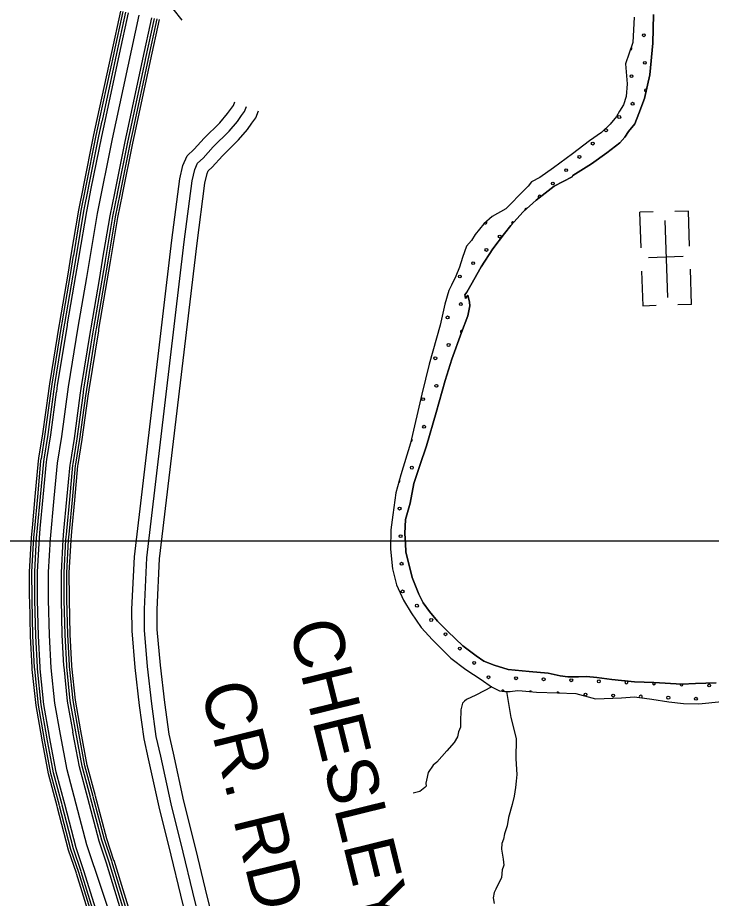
# Model space of a CAD drawing. Extents: x 1551132 to 1791609, y 378168 to 563823.
# Drawn here: x 1698094 to 1703163, y 442743 to 449176 of the extents above; entities that cross this region are included whole.
import ezdxf

# ---------------------------------------------------------------- set-up
doc = ezdxf.new("R2010")
doc.units = 0
for name, color, linetype in [('DESIGN - ROW - Right-of-Way and Easement Labels', 7, 'Continuous'), ('DESIGN - ROW - Right-of-Way Linework', 7, 'Continuous'), ('DESIGN - SCRATCH - User 1', 7, 'Continuous'), ('DESIGN - TRAFFIC CONTROL PERMANENT - Pavement Marking Text', 7, 'Continuous'), ('DESIGN - TRANSPORTATION - Edge of Traveled Way', 7, 'Continuous'), ('DESIGN - TRANSPORTATION - Text', 7, 'Continuous'), ('DESIGN - UTILITIES - Cable (Underground) with Text', 7, 'Continuous'), ('SURVEY - CENTERLINE - Preliminary', 7, 'Continuous'), ('SURVEY - DRAINAGE - Storm Sewer', 7, 'Continuous'), ('SURVEY - PROPERTY - Owners', 7, 'Continuous')]:
    doc.layers.add(name, color=color, linetype=linetype)

msp = doc.modelspace()

# ---------------------------------------------------------------- linework, layer by layer
at = {"layer": 'DESIGN - ROW - Right-of-Way Linework'}
for points in [[(1698214.53, 445351.051), (1691771.915, 445351.048)], [(1699146.567, 445351.051), (1698214.53, 445351.051)], [(1716505.851, 445351.059), (1699146.567, 445351.051)]]:
    msp.add_lwpolyline(points, dxfattribs=at)
at = {"layer": 'DESIGN - SCRATCH - User 1'}
for points in [[(1702598.562, 449180.27), (1702588.279, 448994.131), (1702536.364, 448838.586), (1702548.572, 448692.207), (1702541.447, 448600.163), (1702520.681, 448538.345), (1702492.115, 448492.652), (1702469.648, 448454.892), (1702422.933, 448397.416), (1702360.176, 448336.156), (1702271.411, 448275.229), (1702148.231, 448180.702), (1702008.951, 448078.374), (1701910.086, 448009.572), (1701849.671, 447976.313), (1701825.272, 447944.587), (1701798.981, 447920.903)], [(1702150.422, 448023.973), (1702287.369, 448108.775), (1702398.383, 448189.435), (1702495.289, 448262.271), (1702529.789, 448301.88), (1702558.321, 448345.565), (1702603.012, 448401.066), (1702633.92, 448474.768), (1702673.277, 448584.412), (1702713.41, 448758.142), (1702736.259, 448990.181), (1702740.817, 449198.437)], [(1703197.063, 444317.235), (1703046.983, 444313.201), (1702946.902, 444308.509), (1702742.999, 444319.193), (1702601.044, 444325.068), (1702435.214, 444341.268), (1702325.383, 444356.727), (1702251.452, 444363.71), (1702191.403, 444360.494), (1702113.405, 444361.519), (1702057.473, 444368.26), (1701971.692, 444387.411), (1701831.837, 444401.269), (1701677.982, 444415.303), (1701576.351, 444446.687), (1701500.694, 444475.721), (1701445.154, 444514.506), (1701346.04, 444587.916), (1701237.284, 444691.493), (1701162.219, 444768.595), (1701103.079, 444839.472), (1701057.838, 444902.157), (1701026.597, 444964.659), (1700978.074, 445085.479), (1700930.375, 445274.384), (1700927.117, 445334.51), (1700924.025, 445408.662), (1700927.275, 445510.773), (1700962.724, 445628.484), (1700988.49, 445772.355), (1701034.114, 445903.95), (1701081.905, 446049.537), (1701152.878, 446290.969), (1701217.752, 446524.458), (1701265.693, 446682.062), (1701338.099, 446877.401), (1701383.582, 446996.979), (1701398.49, 447070.897), (1701394.831, 447098.981), (1701383.44, 447149.208), (1701367.124, 447123.382), (1701365.349, 447141.433), (1701361.466, 447151.499), (1701375.715, 447171.342), (1701406.331, 447221.018), (1701481.996, 447356.222), (1701565.619, 447487.317), (1701651.001, 447598.361), (1701697.733, 447657.838), (1701788.989, 447758.791), (1701882.045, 447843.693), (1702013.326, 447946.129), (1702146.189, 448014.481), (1702150.422, 448023.973)], [(1701798.981, 447920.903), (1701661.234, 447780.499), (1701560.519, 447723.739), (1701499.854, 447670.455), (1701436.897, 447593.161), (1701410.331, 447547.443), (1701373.815, 447505.859), (1701344.808, 447424.123), (1701321.95, 447354.321), (1701297.134, 447288.545), (1701264.326, 447222.876), (1701245.835, 447183.067), (1701216.602, 447083.298), (1701180.711, 446929.544), (1701101.205, 446644.161), (1701046.523, 446426.564), (1700964.124, 446069.113), (1700895.276, 445837.673), (1700857.652, 445705.97), (1700835.669, 445544.024), (1700820.311, 445434.063), (1700818.594, 445293.876), (1700832.827, 445149.48), (1700861.401, 445032.927), (1700914.058, 444922.074), (1700968.924, 444829.222), (1701043.63, 444722.077), (1701126.52, 444630.858), (1701258.908, 444496.922), (1701367.922, 444415.37), (1701481.045, 444341.784), (1701556.41, 444288.716), (1701616.067, 444259.891), (1701653.991, 444253.382), (1701694.015, 444254.857), (1701746.097, 444260.182), (1701780.096, 444259.741), (1701885.977, 444248.332), (1702039.957, 444244.307), (1702171.904, 444238.565), (1702315.467, 444200.631), (1702505.596, 444208.148), (1702601.693, 444214.898), (1702727.499, 444197.223), (1702851.304, 444179.572), (1702959.16, 444166.139), (1703071.166, 444164.664), (1703239.387, 444180.481)]]:
    msp.add_lwpolyline(points, dxfattribs=at)
at = {"layer": 'DESIGN - TRAFFIC CONTROL PERMANENT - Pavement Marking Text'}
for centre in [(1702669.362, 449047.518), (1702669.362, 449047.518), (1702676.829, 448845.908), (1702676.829, 448845.908), (1702579.758, 448748.836), (1702579.758, 448748.836), (1702587.225, 448547.226), (1702587.225, 448547.226), (1702490.153, 448450.154), (1702490.153, 448450.154), (1702393.081, 448353.083), (1702393.081, 448353.083), (1702296.01, 448256.011), (1702296.01, 448256.011), (1702198.938, 448158.939), (1702198.938, 448158.939), (1702101.867, 448061.868), (1702101.867, 448061.868), (1702004.795, 447964.796), (1702004.795, 447964.796), (1701616.509, 447576.51), (1701616.509, 447576.51), (1701519.437, 447479.438), (1701519.437, 447479.438), (1701422.365, 447382.366), (1701422.365, 447382.366), (1701325.294, 447285.295), (1701325.294, 447285.295), (1701332.761, 447083.684), (1701332.761, 447083.684), (1701235.689, 446986.613), (1701235.689, 446986.613), (1701243.156, 446785.003), (1701243.156, 446785.003), (1701146.085, 446687.931), (1701146.085, 446687.931), (1701153.552, 446486.321), (1701153.552, 446486.321), (1701056.48, 446389.249), (1701056.48, 446389.249), (1701063.947, 446187.639), (1701063.947, 446187.639), (1700974.342, 445888.957), (1700974.342, 445888.957), (1700884.738, 445590.275), (1700884.738, 445590.275), (1700892.205, 445388.665), (1700892.205, 445388.665), (1700899.672, 445187.054), (1700899.672, 445187.054), (1700907.139, 444985.444), (1700907.139, 444985.444), (1701011.678, 444880.905), (1701011.678, 444880.905), (1701116.216, 444776.367), (1701116.216, 444776.367), (1701220.755, 444671.828), (1701220.755, 444671.828), (1701325.294, 444567.289), (1701325.294, 444567.289), (1701429.832, 444462.751), (1701429.832, 444462.751), (1701534.371, 444358.212), (1701534.371, 444358.212), (1701735.981, 444350.745), (1701735.981, 444350.745), (1701937.592, 444343.278), (1701937.592, 444343.278), (1702139.202, 444335.811), (1702139.202, 444335.811), (1702340.812, 444328.344), (1702340.812, 444328.344), (1703147.253, 444298.476), (1703147.253, 444298.476), (1702243.741, 444231.272), (1702243.741, 444231.272), (1702445.351, 444223.805), (1702445.351, 444223.805), (1702848.571, 444208.871), (1702848.571, 444208.871), (1703050.182, 444201.404), (1703050.182, 444201.404)]:
    msp.add_circle(centre, 10.56, dxfattribs=at)
for centre, start, end in [((1702572.291, 448950.446), 258.8092789, 64.2766266), ((1702684.296, 448644.297), 61.9402394, 272.0445633), ((1701907.723, 447867.724), 20.6107602, 235.3176809), ((1701810.652, 447770.653), 75.938948, 188.8141594), ((1701511.97, 447681.048), 221.0959997, 41.4917339), ((1701713.58, 447673.581), 54.4073932, 221.368887), ((1701340.228, 446882.074), 70.9568883, 247.6437186), ((1701161.019, 446284.71), 138.8176151, 188.5578151), ((1700966.875, 446090.567), 268.7004646, 65.337603), ((1701071.414, 445986.028), 140.5477257, 183.1059613), ((1700877.271, 445791.885), 280.6995607, 47.4140144), ((1700981.809, 445687.347), 132.6338652, 207.059099), ((1702542.422, 444320.877), 105.2324741, 63.6084387), ((1702744.033, 444313.41), 144.7324677, 29.8057167), ((1702945.643, 444305.943), 162.5866393, 16.4037741), ((1701638.91, 444253.673), 2.6408663, 157.8812494), ((1701840.52, 444246.206), 35.2494315, 132.4504372), ((1702042.13, 444238.739), 28.69303, 147.0570508), ((1702646.961, 444216.338), 304.994011, 219.0112413)]:
    msp.add_arc(centre, 10.56, start, end, dxfattribs=at)
at = {"layer": 'DESIGN - TRANSPORTATION - Edge of Traveled Way'}
for points in [[(1702598.562, 449180.27), (1702588.279, 448994.131), (1702536.364, 448838.586), (1702548.572, 448692.207), (1702541.447, 448600.163), (1702520.681, 448538.345), (1702492.115, 448492.652), (1702469.648, 448454.892), (1702422.933, 448397.416), (1702360.176, 448336.156), (1702271.411, 448275.229), (1702148.231, 448180.702), (1702008.951, 448078.374), (1701910.086, 448009.572), (1701849.671, 447976.313), (1701825.272, 447944.587), (1701798.981, 447920.903)], [(1702740.817, 449198.437), (1702736.259, 448990.181), (1702713.41, 448758.142), (1702673.277, 448584.412), (1702633.92, 448474.768), (1702603.012, 448401.066), (1702558.321, 448345.565), (1702529.789, 448301.88), (1702495.289, 448262.271), (1702398.383, 448189.435), (1702287.369, 448108.775), (1702150.422, 448023.973)], [(1702150.422, 448023.973), (1702146.189, 448014.481), (1702013.326, 447946.129), (1701882.045, 447843.693), (1701788.989, 447758.791), (1701697.733, 447657.838), (1701651.001, 447598.361), (1701565.619, 447487.317), (1701481.996, 447356.222), (1701406.331, 447221.018), (1701375.715, 447171.342), (1701361.466, 447151.499), (1701365.349, 447141.433), (1701367.124, 447123.382), (1701383.44, 447149.208), (1701394.831, 447098.981), (1701398.49, 447070.897), (1701383.582, 446996.979), (1701338.099, 446877.401), (1701265.693, 446682.062), (1701217.752, 446524.458), (1701152.878, 446290.969), (1701081.905, 446049.537), (1701034.114, 445903.95), (1700988.49, 445772.355), (1700962.724, 445628.484), (1700927.275, 445510.773), (1700924.025, 445408.662), (1700927.117, 445334.51), (1700930.375, 445274.384), (1700978.074, 445085.479), (1701026.597, 444964.659), (1701057.838, 444902.157), (1701103.079, 444839.472), (1701162.219, 444768.595), (1701237.284, 444691.493), (1701346.04, 444587.916), (1701445.154, 444514.506), (1701500.694, 444475.721), (1701576.351, 444446.687), (1701677.982, 444415.303), (1701831.837, 444401.269), (1701971.692, 444387.411), (1702057.473, 444368.26), (1702113.405, 444361.519), (1702191.403, 444360.494), (1702251.452, 444363.71), (1702325.383, 444356.727), (1702435.214, 444341.268), (1702601.044, 444325.068), (1702742.999, 444319.193), (1702946.902, 444308.509), (1703046.983, 444313.201), (1703197.063, 444317.235)], [(1701798.981, 447920.903), (1701661.234, 447780.499), (1701560.519, 447723.739), (1701499.854, 447670.455), (1701436.897, 447593.161), (1701410.331, 447547.443), (1701373.815, 447505.859), (1701344.808, 447424.123), (1701321.95, 447354.321), (1701297.134, 447288.545), (1701264.326, 447222.876), (1701245.835, 447183.067), (1701216.602, 447083.298), (1701180.711, 446929.544), (1701101.205, 446644.161), (1701046.523, 446426.564), (1700964.124, 446069.113), (1700895.276, 445837.673), (1700857.652, 445705.97), (1700835.669, 445544.024), (1700820.311, 445434.063), (1700818.594, 445293.876), (1700832.827, 445149.48), (1700861.401, 445032.927), (1700914.058, 444922.074), (1700968.924, 444829.222), (1701043.63, 444722.077), (1701126.52, 444630.858), (1701258.908, 444496.922), (1701367.922, 444415.37), (1701481.045, 444341.784), (1701556.41, 444288.716), (1701616.067, 444259.891), (1701653.991, 444253.382), (1701694.015, 444254.857), (1701746.097, 444260.182), (1701780.096, 444259.741), (1701885.977, 444248.332), (1702039.957, 444244.307), (1702171.904, 444238.565), (1702315.467, 444200.631), (1702505.596, 444208.148), (1702601.693, 444214.898), (1702727.499, 444197.223), (1702851.304, 444179.572), (1702959.16, 444166.139), (1703071.166, 444164.664), (1703239.387, 444180.481)]]:
    msp.add_lwpolyline(points, dxfattribs=at)
at = {"layer": 'DESIGN - TRANSPORTATION - Text'}
for points in [[(1701559.226, 444287.358), (1701441.062, 444228.031), (1701374.689, 444194.781), (1701358.556, 444182.964), (1701344.398, 444169.113), (1701331.865, 444121.204), (1701330.882, 444033.118), (1701330.44, 443993.075), (1701316.057, 443959.208), (1701307.657, 443923.265), (1701283.191, 443881.514), (1701230.5, 443820.062), (1701157.569, 443736.835), (1701129.328, 443715.143), (1701094.729, 443661.491), (1701082.104, 443605.582), (1701075.854, 443583.631), (1701079.637, 443563.564), (1701069.504, 443551.672), (1701033.188, 443524.071), (1700983.531, 443512.262)], [(1701665.832, 444253.816), (1701697.281, 444064.811), (1701737.564, 443910.157), (1701733.922, 443762.028), (1701740.647, 443647.825), (1701736.113, 443599.823), (1701731.58, 443551.822), (1701722.889, 443489.854), (1701708.197, 443427.961), (1701681.156, 443334.175), (1701670.465, 443272.232), (1701651.824, 443214.38), (1701645.399, 443176.412), (1701631.041, 443144.553), (1701630.574, 443102.51), (1701641.749, 443028.292), (1701647.282, 442986.174), (1701643.19, 442978.215), (1701634.882, 442950.281), (1701630.257, 442894.272), (1701589.325, 442810.669), (1701575.034, 442784.802), (1701568.609, 442746.834), (1701576.167, 442706.7)]]:
    msp.add_lwpolyline(points, dxfattribs=at)
at = {"layer": 'DESIGN - UTILITIES - Cable (Underground) with Text'}
for p, q in [((1702994.976, 447763.416), (1702895.316, 447759.94)), ((1703003.871, 447506.852), (1702994.893, 447763.416)), ((1702638.702, 447754.97), (1702647.813, 447494.264)), ((1702738.32, 447758.446), (1702639.318, 447754.97)), ((1702956.479, 447430.724), (1702702.99, 447421.88)), ((1702653.757, 447323.452), (1702662.56, 447072.113)), ((1703018.752, 447080.609), (1703009.723, 447338.548)), ((1702662.693, 447072.113), (1702760.904, 447075.547)), ((1703018.568, 447080.609), (1702919.174, 447077.132))]:
    msp.add_line(p, q, dxfattribs=at)
msp.add_lwpolyline([(1702821.881, 447693.896), (1702841.555, 447131.208)], dxfattribs=at)
at = {"layer": 'SURVEY - CENTERLINE - Preliminary'}
for points in [[(1698814.507, 442495.627), (1698599.67, 443134.76), (1698454.999, 443682.482), (1698406.567, 443939.164), (1698365.976, 444169.753), (1698339.552, 444426.293), (1698327.019, 444664.708), (1698320.611, 444923.115), (1698319.861, 445125.412), (1698333.369, 445369.668), (1698361.21, 445665.901), (1698384.793, 445922.108), (1698416.001, 446116.179), (1698466.267, 446480.364), (1698536.965, 446914.517), (1698599.23, 447278.626), (1698678.137, 447744.764), (1698787.535, 448290.82), (1698983.172, 449194.818)], [(1698782.344, 448921.778), (1698847.775, 449224.119)], [(1698799.451, 448918.078), (1698864.883, 449220.419)], [(1698818.993, 448913.853), (1698884.425, 449216.194)], [(1698838.817, 448909.561), (1698904.249, 449211.902)], [(1699009.305, 448872.66), (1699074.737, 449175.001)], [(1699029.321, 448869.26), (1699094.561, 449170.709)], [(1699048.862, 448865.026), (1699114.103, 449166.476)], [(1699065.97, 448861.326), (1699131.21, 449162.776)], [(1698676.396, 448432.207), (1698782.16, 448920.911)], [(1698693.504, 448428.507), (1698799.268, 448917.211)], [(1698713.045, 448424.281), (1698818.809, 448912.986)], [(1698732.869, 448419.99), (1698838.634, 448908.694)], [(1698903.357, 448383.089), (1699009.122, 448871.793)], [(1698923.373, 448379.689), (1699029.138, 448868.385)], [(1698942.915, 448375.455), (1699048.679, 448864.151)], [(1698960.022, 448371.755), (1699065.787, 448860.451)], [(1698575.84, 447939.344), (1698651.913, 448319.079), (1698676.204, 448431.34)], [(1698592.998, 447935.902), (1698669.046, 448315.512), (1698693.312, 448427.64)], [(1698612.605, 447931.977), (1698688.629, 448311.429), (1698712.853, 448423.406)], [(1698632.497, 447927.993), (1698708.478, 448307.295), (1698732.678, 448419.115)], [(1698803.526, 447893.726), (1698879.249, 448271.711), (1698903.165, 448382.222)], [(1698823.592, 447890.626), (1698899.107, 448267.569), (1698923.182, 448378.814)], [(1698843.2, 447886.701), (1698918.682, 448263.494), (1698942.723, 448374.589)], [(1698860.358, 447883.259), (1698935.815, 448259.919), (1698959.831, 448370.889)], [(1698486.433, 447442.306), (1698541.899, 447769.939), (1698575.665, 447938.469)], [(1698503.691, 447439.381), (1698559.107, 447766.756), (1698592.823, 447935.027)], [(1698523.407, 447436.047), (1698578.773, 447763.122), (1698612.43, 447931.102)], [(1698543.407, 447432.655), (1698598.722, 447759.439), (1698632.322, 447927.118)], [(1698715.386, 447403.546), (1698770.268, 447727.738), (1698803.351, 447892.843)], [(1698735.536, 447401.046), (1698790.218, 447724.055), (1698823.417, 447889.751)], [(1698755.252, 447397.713), (1698809.884, 447720.421), (1698843.025, 447885.826)], [(1698772.51, 447394.788), (1698827.092, 447717.238), (1698860.183, 447882.384)], [(1698402.277, 446948.751), (1698462.667, 447301.86), (1698486.283, 447441.422)], [(1698419.526, 446945.801), (1698479.917, 447298.927), (1698503.541, 447438.497)], [(1698439.242, 446942.434), (1698499.633, 447295.577), (1698523.257, 447435.156)], [(1698459.234, 446939.018), (1698519.624, 447292.168), (1698543.257, 447431.772)], [(1698631.163, 446909.609), (1698691.587, 447262.909), (1698715.236, 447402.663)], [(1698651.312, 446907.092), (1698711.578, 447259.509), (1698735.386, 447400.18)], [(1698671.029, 446903.717), (1698731.294, 447256.159), (1698755.11, 447396.838)], [(1698688.278, 446900.767), (1698748.552, 447253.218), (1698772.36, 447393.921)], [(1698322.203, 446449.788), (1698329.27, 446500.973), (1698400.318, 446937.309), (1698402.118, 446947.834)], [(1698339.536, 446447.396), (1698346.569, 446498.364), (1698417.585, 446934.426), (1698419.368, 446944.893)], [(1698359.352, 446444.655), (1698366.352, 446495.389), (1698437.309, 446931.134), (1698439.084, 446941.526)], [(1698379.444, 446441.888), (1698386.41, 446492.373), (1698457.317, 446927.801), (1698459.075, 446938.109)], [(1698552.231, 446418.037), (1698558.914, 446466.43), (1698629.371, 446899.108), (1698631.021, 446908.759)], [(1698572.456, 446416.171), (1698578.972, 446463.414), (1698649.371, 446895.742), (1698651.162, 446906.183)], [(1698592.264, 446413.437), (1698598.747, 446460.438), (1698669.095, 446892.441), (1698670.87, 446902.8)], [(1698609.596, 446411.045), (1698616.055, 446457.838), (1698686.362, 446889.558), (1698688.12, 446899.85)], [(1698250.138, 445957.242), (1698278.979, 446136.647), (1698322.078, 446448.905)], [(1698267.413, 445954.467), (1698296.295, 446134.063), (1698339.411, 446446.513)], [(1698287.162, 445951.292), (1698316.07, 446131.105), (1698359.227, 446443.78)], [(1698307.187, 445948.067), (1698336.136, 446128.113), (1698379.319, 446441.005)], [(1698479.399, 445920.374), (1698508.657, 446102.337), (1698552.106, 446417.154)], [(1698499.574, 445918.049), (1698528.723, 446099.337), (1698572.331, 446415.279)], [(1698519.315, 445914.874), (1698548.506, 446096.387), (1698592.139, 446412.546)], [(1698536.59, 445912.091), (1698565.814, 446093.796), (1698609.471, 446410.154)], [(1698201.739, 445449.57), (1698223.272, 445678.735), (1698247.28, 445939.491), (1698250.005, 445956.4)], [(1698219.164, 445447.928), (1698240.696, 445677.109), (1698264.646, 445937.3), (1698267.279, 445953.617)], [(1698239.071, 445446.053), (1698260.613, 445675.259), (1698284.504, 445934.791), (1698287.02, 445950.433)], [(1698259.271, 445444.162), (1698280.812, 445673.376), (1698304.637, 445932.241), (1698307.045, 445947.208)], [(1698432.933, 445427.836), (1698454.491, 445657.226), (1698477.791, 445910.349), (1698479.258, 445919.466)], [(1698453.208, 445426.845), (1698474.683, 445655.342), (1698497.924, 445907.816), (1698499.424, 445917.166)], [(1698473.116, 445424.978), (1698494.599, 445653.492), (1698517.773, 445905.307), (1698519.173, 445913.991)], [(1698490.54, 445423.336), (1698512.023, 445651.867), (1698535.148, 445903.116), (1698536.448, 445911.207)], [(1698182.031, 444935.857), (1698181.314, 445128.987), (1698195.197, 445379.977), (1698201.656, 445448.687)], [(1698199.53, 444935.923), (1698198.822, 445128.528), (1698212.655, 445378.677), (1698219.08, 445447.045)], [(1698219.53, 444935.998), (1698218.822, 445128.02), (1698232.596, 445377.185), (1698238.988, 445445.178)], [(1698239.813, 444936.073), (1698239.105, 445127.495), (1698252.829, 445375.677), (1698259.188, 445443.278)], [(1698414.242, 444936.724), (1698413.55, 445122.995), (1698426.809, 445362.693), (1698432.85, 445426.953)], [(1698434.525, 444937.707), (1698433.833, 445122.478), (1698447.041, 445361.185), (1698453.125, 445425.953)], [(1698454.524, 444937.782), (1698453.841, 445121.962), (1698466.983, 445359.701), (1698473.033, 445424.086)], [(1698472.024, 444937.849), (1698471.341, 445121.512), (1698484.441, 445358.393), (1698490.457, 445422.445)], [(1698200.713, 444428.585), (1698188.581, 444659.35), (1698182.089, 444921.115), (1698182.031, 444934.923)], [(1698218.188, 444429.502), (1698206.063, 444660.033), (1698199.589, 444921.373), (1698199.53, 444934.99)], [(1698238.163, 444430.552), (1698226.055, 444660.8), (1698219.588, 444921.656), (1698219.53, 444935.073)], [(1698258.412, 444431.619), (1698246.321, 444661.583), (1698239.863, 444921.948), (1698239.813, 444935.157)], [(1698432.6, 444440.777), (1698420.642, 444668.333), (1698414.284, 444924.465), (1698414.242, 444935.857)], [(1698452.808, 444442.752), (1698440.908, 444669.117), (1698434.567, 444924.74), (1698434.525, 444936.824)], [(1698472.782, 444443.802), (1698460.899, 444669.883), (1698454.566, 444925.032), (1698454.524, 444936.899)], [(1698490.257, 444444.719), (1698478.382, 444670.567), (1698472.066, 444925.282), (1698472.024, 444936.957)], [(1698270.012, 443915.847), (1698228.688, 444150.62), (1698201.397, 444415.535), (1698200.755, 444427.66)], [(1698287.245, 443918.88), (1698246.029, 444153.036), (1698218.846, 444416.893), (1698218.23, 444428.585)], [(1698306.944, 443922.347), (1698265.845, 444155.803), (1698238.796, 444418.443), (1698238.204, 444429.635)], [(1698326.919, 443925.864), (1698285.953, 444158.603), (1698259.02, 444420.018), (1698258.454, 444430.71)], [(1698498.706, 443956.106), (1698458.824, 444182.687), (1698432.983, 444433.569), (1698432.641, 444439.911)], [(1698518.522, 443960.515), (1698478.923, 444185.496), (1698453.208, 444435.11), (1698452.858, 444441.819)], [(1698538.222, 443963.982), (1698498.74, 444188.254), (1698473.157, 444436.652), (1698472.832, 444442.861)], [(1698555.455, 443967.015), (1698516.089, 444190.671), (1698490.607, 444438.011), (1698490.307, 444443.769)], [(1698382.092, 443416.034), (1698319.794, 443651.907), (1698270.47, 443913.288)], [(1698399.017, 443420.509), (1698336.877, 443655.773), (1698287.67, 443916.538)], [(1698418.35, 443425.617), (1698356.393, 443660.182), (1698307.319, 443920.247)], [(1698437.957, 443430.793), (1698376.192, 443664.665), (1698327.252, 443924.005)], [(1698606.604, 443475.344), (1698546.43, 443703.158), (1698498.656, 443956.356)], [(1698625.978, 443481.411), (1698566.23, 443707.633), (1698518.697, 443959.523), (1698518.714, 443959.465)], [(1698645.319, 443486.519), (1698585.746, 443712.05), (1698538.38, 443963.098), (1698538.414, 443962.898)], [(1698662.236, 443490.986), (1698602.829, 443715.908), (1698555.597, 443966.223), (1698555.655, 443965.907)], [(1698743.708, 443000.265), (1698689.451, 443161.677), (1698606.829, 443474.485)], [(1698762.65, 443007.59), (1698708.893, 443167.511), (1698626.203, 443480.544)], [(1698781.608, 443013.965), (1698728.059, 443173.253), (1698645.544, 443485.652)], [(1698798.199, 443019.54), (1698744.833, 443178.286), (1698662.461, 443490.119)], [(1698523.597, 442926.271), (1698466.898, 443094.959), (1698382.317, 443415.175)], [(1698540.188, 442931.846), (1698483.673, 443099.984), (1698399.242, 443419.651)], [(1698559.146, 442938.221), (1698502.839, 443105.734), (1698418.575, 443424.759)], [(1698578.371, 442944.688), (1698522.28, 443111.559), (1698438.182, 443429.934)], [(1698912.396, 442519.086), (1698762.933, 443006.748)], [(1698931.845, 442522.077), (1698781.891, 443013.115)], [(1698950.553, 442528.811), (1698798.482, 443018.69)], [(1698705.167, 442464.459), (1698559.429, 442937.38)], [(1698725.367, 442469.701), (1698578.654, 442943.838)], [(1698892.946, 442513.852), (1698743.992, 442999.423)], [(1698667.018, 442459.217), (1698523.88, 442925.429)], [(1698686.468, 442459.217), (1698540.471, 442931.004)]]:
    msp.add_lwpolyline(points, dxfattribs=at)
at = {"layer": 'SURVEY - DRAINAGE - Storm Sewer'}
msp.add_line((1699153.335, 449336.689), (1699293.157, 449157.701), dxfattribs=at)
at = {"layer": 'SURVEY - PROPERTY - Owners'}
for points in [[(1699436.933, 442150.918), (1699286.762, 442766.726), (1699215.506, 443059.725), (1699128.508, 443412.059), (1699051.568, 443762.051), (1699018.036, 443908.297), (1698985.587, 444151.953), (1698953.912, 444428.611), (1698929.93, 444698.193), (1698929.322, 444856.547), (1698947.105, 445238.398), (1699221.208, 447550.542), (1699279.973, 447999.154), (1699301.631, 448095.89), (1699333.255, 448166.867), (1699384.571, 448214.71), (1699458.302, 448294.912), (1699572.15, 448408.631), (1699628.24, 448474.692), (1699656.99, 448514.168), (1699671.964, 448534.193), (1699681.797, 448560.16)], [(1699525.198, 442171.827), (1699374.894, 442788.193), (1699303.604, 443081.317), (1699216.848, 443432.676), (1699140.074, 443781.927), (1699107.392, 443924.456), (1699075.609, 444163.104), (1699044.16, 444437.794), (1699020.619, 444702.393), (1699020.036, 444854.613), (1699037.561, 445230.94), (1699311.214, 447539.309), (1699369.379, 447983.32), (1699388.171, 448067.239), (1699408.603, 448113.099), (1699448.978, 448150.741), (1699523.768, 448232.093), (1699638.882, 448347.08), (1699699.572, 448418.557), (1699729.979, 448460.308), (1699752.262, 448490.117), (1699766.62, 448528.026)], [(1699616.954, 442193.561), (1699466.508, 442810.502), (1699395.185, 443103.759), (1699308.679, 443454.102), (1699232.072, 443802.586), (1699200.273, 443941.256), (1699169.191, 444174.696), (1699137.975, 444447.336), (1699114.892, 444706.76), (1699114.334, 444852.597), (1699131.592, 445223.19), (1699404.778, 447527.633), (1699462.319, 447966.862), (1699478.127, 448037.455), (1699486.927, 448057.206), (1699515.934, 448084.248), (1699591.824, 448166.8), (1699708.255, 448283.095), (1699773.72, 448360.205), (1699805.853, 448404.323), (1699835.735, 448444.299), (1699854.793, 448494.626)]]:
    msp.add_lwpolyline(points, dxfattribs=at)

# ---------------------------------------------------------------- texts
at = {"layer": 'DESIGN - ROW - Right-of-Way and Easement Labels'}
for s, rotation, p in [('CHESLEY', 283.8699694, (1700075.195, 444735.402)), ('CR. RD.', 283.8699667, (1699430.726, 444282.165))]:
    msp.add_text(s, height=370.0085, rotation=rotation, dxfattribs=at).set_placement(p)

doc.saveas('drawing.dxf')
